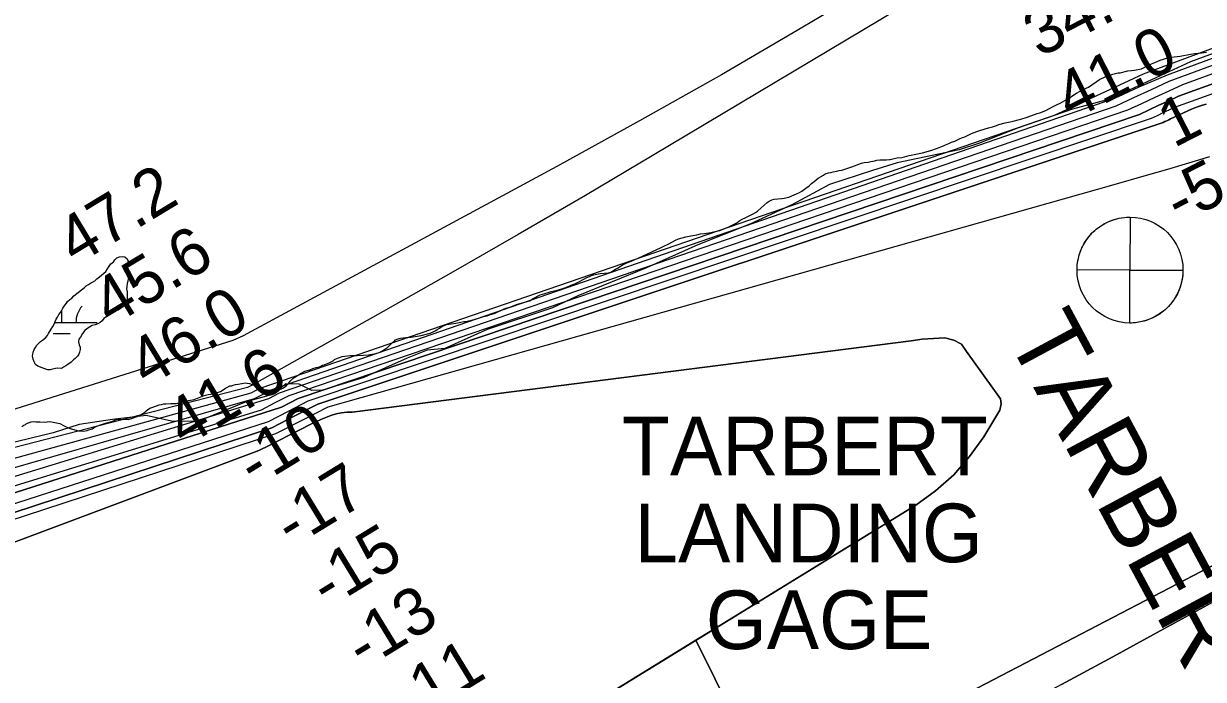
# Model space of a CAD drawing. Extents: x 3177385 to 3215275, y 903885 to 929304.
# Drawn here: x 3187679 to 3189350, y 912224 to 913152 of the extents above; entities that cross this region are included whole.
import ezdxf

# ---------------------------------------------------------------- set-up
doc = ezdxf.new("R2010")
doc.units = 0
for name, color, linetype in [('V-RIVR-EDGE', 7, 'Continuous'), ('V-RIVR-GAGE', 7, 'Continuous'), ('V-RIVR-GAGE-IDEN', 7, 'Continuous'), ('V-RIVR-RANG', 7, 'Continuous'), ('V-SITE-VEGE', 7, 'Continuous'), ('V-TOPO-DPTH', 7, 'Continuous'), ('V-TOPO-GNAM-IDEN', 7, 'Continuous'), ('V-TOPO-MAJR', 7, 'Continuous'), ('V-TOPO-MINR', 7, 'Continuous'), ('V-TOPO-WATR', 7, 'Continuous'), ('V-WETL-SWMP', 7, 'Continuous')]:
    doc.layers.add(name, color=color, linetype=linetype)

msp = doc.modelspace()

# ---------------------------------------------------------------- linework, layer by layer
at = {"layer": 'V-RIVR-EDGE'}
for points in [[(3189365.8, 913104.4), (3189298.3, 913079.2), (3189258, 913062.2), (3189228.9, 913048.8), (3189164.2, 913031), (3189086.6, 913004.4), (3189031.1, 912982.4), (3189003.8, 912973.6), (3188916, 912955.4), (3188881.3, 912944.4), (3188820.3, 912924.7), (3188767.6, 912896.2), (3188707.5, 912868.2), (3188634, 912839.2), (3188560.9, 912806.6), (3188463.8, 912766.7)], [(3188463.8, 912766.7), (3188427.8, 912749.7), (3188335.3, 912719.4), (3188275.7, 912692.3), (3188250.7, 912690.1), (3188222, 912678.6), (3188161, 912651.5), (3188102.3, 912633.2), (3188087.1, 912632.7), (3188069.5, 912642), (3188050.1, 912642.5), (3188034.9, 912628.3), (3187994.2, 912616.8), (3187946.6, 912597.5), (3187926.2, 912588.8), (3187888.3, 912589.4), (3187852.8, 912597.3), (3187804.8, 912591.9), (3187757.6, 912584.6), (3187721.1, 912572.7), (3187655, 912557.1)]]:
    msp.add_lwpolyline(points, dxfattribs=at)
at = {"layer": 'V-RIVR-GAGE'}
for points in [[(3189245.9, 912878.4), (3189245.7, 912803.4), (3189170.7, 912803.6), (3189170.7, 912805.7), (3189170.9, 912808.3), (3189171.1, 912811.2), (3189171.5, 912814.2), (3189172, 912817), (3189172.6, 912819.9), (3189173.2, 912822.5), (3189173.9, 912824.9), (3189174.6, 912827.3), (3189175.6, 912830), (3189176.5, 912832.4), (3189177.5, 912834.7), (3189178.8, 912837.2), (3189180.2, 912839.9), (3189181.5, 912842.2), (3189182.9, 912844.4), (3189185.4, 912847.9), (3189187.1, 912850.1), (3189189.3, 912852.8), (3189191.4, 912855.2), (3189193.3, 912857), (3189196, 912859.6), (3189198.4, 912861.6), (3189200.9, 912863.5), (3189204, 912865.7), (3189206.4, 912867.2), (3189208.9, 912868.8), (3189211.9, 912870.4), (3189214.6, 912871.6), (3189217.2, 912872.7), (3189220.8, 912874.1), (3189224, 912875.2), (3189227.2, 912876.1), (3189230.5, 912876.8), (3189233.9, 912877.5), (3189237.9, 912878), (3189240.9, 912878.2), (3189243.5, 912878.4)], [(3189245.5, 912728.4), (3189245.7, 912803.4), (3189320.7, 912803.2), (3189320.7, 912800.6), (3189320.5, 912797.4), (3189320.2, 912794.8), (3189319.9, 912792.2), (3189319.3, 912789.1), (3189318.7, 912786.1), (3189317.8, 912782.8), (3189317.2, 912780.6), (3189316.2, 912777.8), (3189315.1, 912774.9), (3189314, 912772.3), (3189312.8, 912769.8), (3189311.5, 912767.4), (3189310.1, 912765), (3189308.5, 912762.4), (3189307, 912760.2), (3189304.9, 912757.3), (3189302.7, 912754.7), (3189300.1, 912751.8), (3189297.8, 912749.4), (3189295.3, 912747.1), (3189293.1, 912745.3), (3189291.5, 912744), (3189288.8, 912742), (3189286.9, 912740.7), (3189284.4, 912739.1), (3189281.7, 912737.6), (3189279, 912736.2), (3189276.9, 912735.2), (3189274.6, 912734.2), (3189272, 912733.2), (3189269.3, 912732.2), (3189266, 912731.2), (3189262.9, 912730.4), (3189260.4, 912729.9), (3189257.7, 912729.4), (3189255.3, 912729), (3189252.5, 912728.7), (3189250.3, 912728.5), (3189247.7, 912728.4)]]:
    msp.add_lwpolyline(points, close=True, dxfattribs=at)
msp.add_circle((3189245.7, 912803.4), 75, dxfattribs=at)
at = {"layer": 'V-SITE-VEGE'}
for points in [[(3188741.8, 912903.6), (3188752.3, 912904.7), (3188756, 912905.2), (3188762.8, 912906.8), (3188770.1, 912909.7), (3188773.4, 912911.2), (3188777.6, 912913.3), (3188780.9, 912915.2), (3188786.9, 912919.2), (3188791.3, 912922.8), (3188794.9, 912926), (3188798.4, 912928.8), (3188801.1, 912931.1), (3188804.4, 912933.7), (3188811.5, 912937.9), (3188814.2, 912939.6), (3188818.8, 912941.2), (3188822.1, 912941.6), (3188825.6, 912942.4), (3188830.6, 912943.4), (3188833.7, 912944.2), (3188837.9, 912945), (3188851.9, 912949.5), (3188865.6, 912954.7), (3188869.3, 912955.5), (3188875.2, 912956.4), (3188878.7, 912957.2), (3188884.2, 912958), (3188887.3, 912958.8), (3188891.7, 912959.3), (3188895.8, 912959.3), (3188901.1, 912959.4), (3188905.4, 912959.9), (3188906.3, 912959.9), (3188911.8, 912961.5), (3188916, 912962.3), (3188922.8, 912962.8), (3188926.3, 912963.6), (3188932.9, 912965.5), (3188935.9, 912966), (3188939.9, 912967.1), (3188951.7, 912969.4), (3188963.8, 912972.7), (3188971.9, 912975.3), (3188981.8, 912979.3), (3188984.7, 912980.7), (3188989.3, 912982.4), (3188993.1, 912984.3), (3188997.9, 912986.1), (3189004.3, 912989), (3189008.7, 912990.9), (3189012, 912992.2), (3189019.3, 912995.7), (3189023.5, 912997.6), (3189030.3, 913000.3), (3189034.7, 913001.7), (3189045.3, 913004.6), (3189050.8, 913006.4), (3189056.7, 913008.2), (3189060.2, 913009.5), (3189069, 913011.7), (3189076, 913013.1), (3189080.2, 913014.1), (3189087.5, 913016.1), (3189091.2, 913016.9), (3189100, 913019.8), (3189114.3, 913024.9), (3189118.2, 913026.1), (3189126.4, 913029.2), (3189135.9, 913034.5), (3189141.6, 913037.4), (3189146.7, 913039.7), (3189153.5, 913043.3), (3189159.5, 913046.9), (3189164.6, 913050.7), (3189170.1, 913054.1), (3189175, 913056.8), (3189183.6, 913060.8), (3189186.9, 913062.5), (3189202.7, 913073.3), (3189211.3, 913077.7), (3189221.6, 913080.7), (3189225.3, 913081.7), (3189228.8, 913082.5), (3189231.9, 913082.9), (3189242.7, 913085.3), (3189247.7, 913086.1), (3189251.9, 913086.4), (3189261.9, 913088.4), (3189265.9, 913090), (3189269.2, 913091.9), (3189276.1, 913095.3), (3189281.1, 913097.4), (3189285.1, 913099.2), (3189288.6, 913100.7), (3189299.2, 913103.7), (3189304, 913104.7), (3189316.7, 913106.4), (3189331.4, 913109), (3189337.5, 913109.9), (3189347.2, 913111.2)], [(3189347.2, 913111.2), (3189353.9, 913112)], [(3188186.1, 912688.5), (3188191.9, 912692.2), (3188193.8, 912693.3), (3188202, 912701.1), (3188203.9, 912702.2), (3188205.9, 912704.5), (3188208.2, 912705.6), (3188210.9, 912706.3), (3188212.8, 912707), (3188220.4, 912708), (3188223.1, 912707.9), (3188227.7, 912708.6), (3188230.7, 912708.9), (3188241.8, 912710.6), (3188252.7, 912713.6), (3188254.9, 912714.1), (3188259.9, 912716.3), (3188262.6, 912717.8), (3188264.5, 912719.2), (3188268.2, 912721.3), (3188271.5, 912723.4), (3188274.6, 912725.1), (3188277.9, 912726.1), (3188291.3, 912728.4), (3188298.3, 912729.4), (3188302.2, 912730.4), (3188305.3, 912730.8), (3188315.4, 912732.7), (3188318.5, 912733.8), (3188323.3, 912735.2), (3188326.2, 912736.4), (3188330.4, 912737.7), (3188335.4, 912738.7), (3188338.9, 912740.1), (3188341.9, 912740.8), (3188346.9, 912742.6), (3188359.6, 912748.6), (3188364, 912750), (3188367.7, 912751), (3188378.5, 912755), (3188383.4, 912756.4), (3188386.7, 912757.6), (3188390.6, 912758.6), (3188396.8, 912760.5), (3188399.9, 912762.6), (3188403.4, 912764.7), (3188407.6, 912767), (3188410.5, 912768.3), (3188420.4, 912771.1), (3188426.1, 912773.2), (3188434.6, 912774.9), (3188441.4, 912776.8), (3188446.7, 912778.6), (3188456.6, 912783), (3188459.5, 912784), (3188464.1, 912786.1), (3188473.2, 912790.9), (3188476.5, 912792.8), (3188480.2, 912794.3), (3188483.1, 912795.5), (3188486, 912796.6), (3188495.6, 912798.5), (3188506.8, 912799.4), (3188510.5, 912800.4), (3188517.2, 912804.6), (3188519.8, 912806.1), (3188528.2, 912811.2), (3188535.7, 912814.5), (3188541.7, 912817), (3188544.7, 912818.5), (3188549.4, 912820.3), (3188568.8, 912829.1), (3188582, 912835.4), (3188585.8, 912837.2), (3188591.7, 912840), (3188597.7, 912843.5), (3188602.3, 912845.8), (3188606.5, 912847.5), (3188616.8, 912850.3), (3188624.1, 912851.9), (3188632.4, 912853.3), (3188637.7, 912854.5), (3188643.1, 912855.2), (3188652.1, 912856.8), (3188656.1, 912857.6), (3188664.8, 912859.6), (3188677.8, 912864.5), (3188688.2, 912870), (3188689.3, 912870.8), (3188693.3, 912873.4), (3188697.7, 912875.9), (3188700.6, 912877.2), (3188703.5, 912878.8), (3188712.3, 912883), (3188715.6, 912884.9), (3188718.1, 912886.8), (3188723.4, 912891.3), (3188732.1, 912899), (3188735, 912900.9), (3188738.5, 912902.8), (3188741.8, 912903.6)], [(3187702.2, 912588.3), (3187709.5, 912588.1), (3187715.2, 912588.8), (3187718.6, 912588.7), (3187730.4, 912586.2), (3187735.6, 912583.4), (3187737.5, 912582.2), (3187742.1, 912580.2), (3187746.2, 912578.6), (3187747, 912578.6), (3187754.9, 912576.1), (3187757.2, 912575.7), (3187764.1, 912575.5), (3187769, 912576.2), (3187769.8, 912576.6), (3187776, 912578.7), (3187779, 912580.6), (3187782.9, 912582.4), (3187789.4, 912584.9), (3187795.2, 912586.7), (3187804, 912589.2), (3187811.7, 912592.1), (3187827.3, 912591.7), (3187830.4, 912592.8), (3187841.5, 912596.4), (3187848.8, 912600.8), (3187852.3, 912603.4), (3187854.3, 912605.6), (3187857.7, 912607.9), (3187862, 912609.3), (3187870.8, 912612.5), (3187873.9, 912613.2), (3187874.3, 912613.2), (3187877.7, 912613.9), (3187880.4, 912614.2), (3187887.6, 912614.5), (3187890.7, 912614.4), (3187895.2, 912614.7), (3187897.5, 912615), (3187900.2, 912616.1), (3187907.1, 912617.1), (3187909.8, 912617.8), (3187913.2, 912618.5), (3187920.5, 912620.2), (3187922.8, 912621.3), (3187934.7, 912626), (3187940.5, 912627.4), (3187943.9, 912627.7), (3187950.4, 912629.1), (3187957.7, 912631.6), (3187960, 912632.7), (3187963.5, 912635.3), (3187971.2, 912639.4), (3187973.9, 912639.7), (3187975.8, 912640.4), (3187979.3, 912641.5), (3187983.1, 912641.8), (3187993.4, 912643.5), (3187995.7, 912643.4), (3187999.1, 912643), (3188005.2, 912640.5), (3188009.3, 912638.2), (3188013.5, 912636.2), (3188018.4, 912634.5), (3188029.4, 912633.5), (3188033.2, 912633.5), (3188038.6, 912633.7), (3188042, 912634.4), (3188045.1, 912635.5), (3188047, 912636.6), (3188050.9, 912639.6), (3188054.4, 912643.3), (3188056.4, 912645.9), (3188060.3, 912649.7), (3188063, 912651.9), (3188071.9, 912657.4), (3188077.3, 912660.3), (3188080.7, 912661.4), (3188084.2, 912662.1), (3188088.8, 912663.9), (3188093.4, 912665.3), (3188098, 912666.4), (3188099.9, 912667.5), (3188102.2, 912668.6), (3188104.5, 912669.3), (3188112.6, 912672.6), (3188115.3, 912674), (3188117.2, 912674.7), (3188119.5, 912676.6), (3188123.4, 912678.8), (3188127.6, 912679.9), (3188130.3, 912680.9), (3188137.9, 912681.9), (3188142.1, 912682.2), (3188144.4, 912682.2), (3188151.3, 912682.4), (3188160.4, 912683), (3188167.3, 912683.6), (3188178, 912685.3), (3188182.6, 912686.7), (3188186.1, 912688.5)], [(3187676.5, 912582), (3187679.6, 912583.8), (3187681.9, 912584.5), (3187682.7, 912585.7), (3187685.4, 912587.1), (3187686.2, 912587.1), (3187690, 912588.6), (3187693.1, 912588.9), (3187696.5, 912588.4), (3187700.7, 912588.7), (3187702.2, 912588.3)]]:
    msp.add_lwpolyline(points, dxfattribs=at)
at = {"layer": 'V-TOPO-DPTH'}
for points in [[(3191243, 913786), (3190248, 913425.2), (3190230.8, 913417.5), (3190213.5, 913409.8), (3190196.3, 913402.2), (3190179, 913394.7), (3189300.5, 913070.3), (3189275.5, 913058.8), (3189250.6, 913047.1), (3189225.6, 913035.5), (3188041, 912629), (3188025.8, 912621.1), (3187012.3, 912311)], [(3191284.3, 913770.9), (3190288.4, 913411.6), (3190258, 913398.2), (3190227.5, 913384.9), (3190197.1, 913371.7), (3190166.6, 913358.5), (3189314.3, 913049.5), (3189300.5, 913043.2), (3189286.7, 913036.8), (3189273, 913030.3), (3189259.2, 913023.9), (3188067.9, 912621.5), (3188044.1, 912609.2), (3187038.8, 912286.9)], [(3187038.8, 912286.9), (3188044.1, 912609.2), (3188067.9, 912621.5), (3189259.2, 913023.9), (3189273, 913030.3), (3189286.7, 913036.8), (3189300.5, 913043.2), (3189314.3, 913049.5), (3190166.6, 913358.5), (3190197.1, 913371.7), (3190227.5, 913384.9), (3190258, 913398.2), (3190288.4, 913411.6), (3191284.3, 913770.9)], [(3189353.7, 913038.2), (3189348.3, 913036.8), (3189342.9, 913035.2), (3189337.7, 913033.2), (3189332.6, 913031), (3189303.1, 913017.4), (3189300.5, 913016.1), (3189297.8, 913014.9), (3189295.2, 913013.7), (3189292.5, 913012.4), (3188095.6, 912613.6), (3188063.1, 912596.8), (3188030.6, 912580.2), (3187027.8, 912250.4)], [(3187027.8, 912250.4), (3188030.6, 912580.2), (3188063.1, 912596.8), (3188095.6, 912613.6), (3189292.5, 913012.4), (3189295.2, 913013.7), (3189297.8, 913014.9), (3189300.5, 913016.1), (3189303.1, 913017.4), (3189332.6, 913031), (3189337.7, 913033.2), (3189342.9, 913035.2), (3189348.3, 913036.8), (3189353.7, 913038.2)], [(3186127.7, 911841.3), (3188012.1, 912547.8), (3188026.7, 912555.2), (3188041.3, 912562.5), (3188055.9, 912569.9), (3188070.4, 912577.4), (3188085.7, 912585.2), (3188092.7, 912588.7), (3188099.8, 912591.9), (3188106.9, 912594.8), (3188114.2, 912597.5), (3188121.6, 912599.7), (3188129.1, 912601.3), (3188136.7, 912602.1), (3188144.4, 912602.4), (3188935.9, 912703.1), (3188951.6, 912705.4), (3188967.5, 912706.7), (3188983.4, 912707.3), (3188996.5, 912704.1), (3189007.2, 912698.3), (3189014.2, 912688.3), (3189062.3, 912621), (3189063.3, 912613.8), (3189061.6, 912605.2), (3189038.7, 912567.4), (3189018.6, 912539.2), (3188996.3, 912513.3), (3188970.5, 912490.8), (3188942.4, 912470.6), (3188651.4, 912291.8)], [(3186127.7, 911841.3), (3188012.1, 912547.8), (3188026.7, 912555.2), (3188041.3, 912562.5), (3188055.9, 912569.9), (3188070.4, 912577.4), (3188085.7, 912585.2), (3188092.7, 912588.7), (3188099.8, 912591.9), (3188106.9, 912594.8), (3188114.2, 912597.5), (3188121.6, 912599.7), (3188129.1, 912601.3), (3188136.7, 912602.1), (3188144.4, 912602.4), (3188935.9, 912703.1), (3188951.6, 912705.4), (3188967.5, 912706.7), (3188983.4, 912707.3), (3188996.5, 912704.1), (3189007.2, 912698.3), (3189014.2, 912688.3), (3189062.3, 912621), (3189063.3, 912613.8), (3189061.6, 912605.2), (3189038.7, 912567.4), (3189018.6, 912539.2), (3188996.3, 912513.3), (3188970.5, 912490.8), (3188942.4, 912470.6), (3188364.1, 912115.2)], [(3189564.8, 912490), (3189572.5, 912493.8), (3189580.2, 912497.4), (3189689.2, 912548.4), (3189695.8, 912550.8), (3189702.6, 912552.6), (3189709.6, 912553.3), (3189716.8, 912553.2), (3189719.6, 912551.5), (3189721.2, 912549.4), (3189720.7, 912546.9), (3189719, 912544.1), (3189600.1, 912467.4), (3189591.1, 912461.7), (3189582, 912456.2), (3189572.8, 912450.7), (3189563.5, 912445.4), (3189438.2, 912375.2), (3189366.1, 912335.1), (3189293.8, 912295.3), (3189221.3, 912255.9), (3189148.7, 912216.7), (3188785.3, 912022.1)], [(3188651.4, 912291.8), (3188630.9, 912279.2), (3188740.2, 912059.2), (3188762.3, 912070.9), (3188789, 912085.2), (3188875.6, 912131), (3188962.3, 912176.5), (3189549.5, 912482.3), (3189557.1, 912486.2), (3189564.8, 912490)], [(3189549.5, 912482.3), (3188962.3, 912176.5)], [(3189148.7, 912216.7), (3189221.3, 912255.9), (3189293.8, 912295.3), (3189366.1, 912335.1)], [(3188740.2, 912059.2), (3188630.9, 912279.2), (3188364.1, 912115.2)]]:
    msp.add_lwpolyline(points, dxfattribs=at)
at = {"layer": 'V-TOPO-MAJR'}
msp.add_lwpolyline([(3189488, 913522), (3189200.4, 913343.6), (3189173.8, 913327.2), (3189147.3, 913310.9), (3189120.6, 913294.8), (3189093.9, 913278.7), (3188569.2, 912965.3), (3188474.5, 912909.2), (3188379.4, 912853.6), (3188284, 912798.9), (3188188.2, 912744.6), (3188002, 912640.1), (3187999.1, 912638.5), (3187996.1, 912636.9), (3186972.5, 912373.2)], dxfattribs=at)
at = {"layer": 'V-TOPO-MINR'}
for points in [[(3189945.5, 913859.6), (3189286.7, 913454.3), (3189259.8, 913437.7), (3189232.8, 913421.1), (3189205.9, 913404.5), (3189178.9, 913387.9), (3189136.2, 913361.5), (3189130.6, 913358.1), (3189125, 913354.7), (3189119.5, 913351.2), (3189113.9, 913347.9), (3188897, 913215.8), (3188782.5, 913147.3), (3188667.3, 913080), (3188551.1, 913014.5), (3188434.1, 912950.2), (3187990, 912710.4), (3187975.2, 912703.9), (3186948.4, 912380.2)], [(3191157.6, 913790.7), (3190210.7, 913437.5), (3190205.6, 913435.2), (3190200.5, 913433), (3190195.5, 913430.7), (3190190.4, 913428.4), (3190138.6, 913405.6), (3190132, 913403), (3190125.2, 913400.7), (3189264.3, 913080.9), (3189230.7, 913065.3), (3189197.2, 913049.6), (3189143.5, 913024.6), (3189136.7, 913021.8), (3189129.8, 913019.5), (3188014.9, 912636.3), (3188007.9, 912632.7), (3188000.9, 912629.1), (3186945.4, 912337.9)], [(3191243, 913786), (3190248, 913425.2), (3190230.8, 913417.5), (3190213.5, 913409.8), (3190196.3, 913402.2), (3190179, 913394.7), (3189300.5, 913070.3), (3189275.5, 913058.8), (3189250.6, 913047.1), (3189225.6, 913035.5), (3188041, 912629), (3188025.8, 912621.1), (3187012.3, 912311)], [(3191264.6, 913778), (3190220.4, 913397.6), (3190196.7, 913387.2), (3189319.9, 913065.7), (3189300.5, 913056.7), (3189281.1, 913047.7), (3189261.8, 913038.7), (3189242.4, 913029.7), (3188054.4, 912625.3), (3188034.9, 912615.2), (3188015.4, 912605.1), (3187045, 912306.9)], [(3191301.8, 913764.6), (3190387.5, 913432.6), (3190374.8, 913429.4), (3190362.3, 913425.7), (3190350, 913421.2), (3190337.9, 913416.3), (3190298.5, 913399.1), (3190266.8, 913385.3), (3190235, 913371.5), (3190203.3, 913357.8), (3190171.5, 913344.2), (3189308.7, 913033.4), (3189300.5, 913029.6), (3189292.3, 913025.8), (3189284.1, 913022), (3189275.9, 913018.2), (3188081.6, 912617.6), (3188053.5, 912603.1), (3188025.4, 912588.7), (3187033.1, 912268.1)], [(3191089, 913743.2), (3190229, 913431.5), (3190218, 913426.5), (3190206.9, 913421.6), (3190195.9, 913416.7), (3189331.2, 913098.2), (3189300.5, 913084), (3189269.9, 913069.8), (3189239.3, 913055.6), (3189208.7, 913041.3), (3188027.9, 912632.7), (3188016.8, 912626.9), (3188005.7, 912621.2), (3187007.4, 912334.1)], [(3189353.7, 913038.2), (3189348.3, 913036.8), (3189342.9, 913035.2), (3189337.7, 913033.2), (3189332.6, 913031), (3189303.1, 913017.4), (3189300.5, 913016.1), (3189297.8, 913014.9), (3189295.2, 913013.7), (3189292.5, 913012.4), (3188095.6, 912613.6), (3188063.1, 912596.8), (3188030.6, 912580.2), (3187027.8, 912250.4)], [(3189358.5, 912963.7), (3189328.6, 912954.6), (3189298.7, 912945.7), (3189268.7, 912937.1), (3189223, 912924.1), (3188110, 912609.5), (3188072.9, 912590.5), (3188035.8, 912571.5), (3187082.7, 912259.4)], [(3188364.1, 912115.2), (3188942.4, 912470.6), (3188970.5, 912490.8), (3188996.3, 912513.3), (3189018.6, 912539.2), (3189038.7, 912567.4), (3189061.6, 912605.2), (3189063.3, 912613.8), (3189062.3, 912621), (3189014.2, 912688.3), (3189007.2, 912698.3), (3188996.5, 912704.1), (3188983.4, 912707.3), (3188967.5, 912706.7), (3188951.6, 912705.4), (3188935.9, 912703.1), (3188144.4, 912602.4), (3188136.7, 912602.1), (3188129.1, 912601.3), (3188121.6, 912599.7), (3188114.2, 912597.5), (3188106.9, 912594.8), (3188099.8, 912591.9), (3188092.7, 912588.7), (3188085.7, 912585.2), (3188070.4, 912577.4), (3188055.9, 912569.9), (3188041.3, 912562.5), (3188026.7, 912555.2), (3188012.1, 912547.8), (3186127.7, 911841.3)], [(3189549.5, 912482.3), (3188962.3, 912176.5)], [(3189148.7, 912216.7), (3189221.3, 912255.9), (3189293.8, 912295.3), (3189366.1, 912335.1)]]:
    msp.add_lwpolyline(points, dxfattribs=at)
at = {"layer": 'V-TOPO-WATR'}
msp.add_lwpolyline([(3191284.3, 913770.9), (3190288.4, 913411.6), (3190258, 913398.2), (3190227.5, 913384.9), (3190197.1, 913371.7), (3190166.6, 913358.5), (3189314.3, 913049.5), (3189300.5, 913043.2), (3189286.7, 913036.8), (3189273, 913030.3), (3189259.2, 913023.9), (3188067.9, 912621.5), (3188044.1, 912609.2), (3187038.8, 912286.9)], dxfattribs=at)
at = {"layer": 'V-WETL-SWMP'}
for p, q in [((3187733.1, 912729.1), (3187733.2, 912746.6)), ((3187723.2, 912729.1), (3187783.1, 912729)), ((3187721.1, 912713.7), (3187745.1, 912713.6))]:
    msp.add_line(p, q, dxfattribs=at)
for points in [[(3187750, 912766.8), (3187765.1, 912778.6), (3187767.8, 912781.3), (3187770.9, 912783.1), (3187773.6, 912784.9), (3187776.7, 912786.4), (3187779.8, 912788.2), (3187782.9, 912791.2), (3187786.4, 912793.8), (3187789.5, 912796.4), (3187792.6, 912799), (3187795.3, 912801.6), (3187797.7, 912805), (3187800, 912809.1), (3187802.4, 912812.1), (3187806.3, 912815.1), (3187808.2, 912817.7), (3187811.3, 912820.7), (3187814.8, 912822.2), (3187819, 912822.8), (3187822.4, 912822), (3187825.8, 912819.3), (3187826.9, 912816.2), (3187825.6, 912812.4), (3187824.8, 912809.4), (3187825.5, 912805.9), (3187826.2, 912802.9), (3187828, 912797.9), (3187827.9, 912794.1), (3187827.1, 912790.7), (3187826.6, 912787.6), (3187825.8, 912784.2), (3187825.3, 912780), (3187824.9, 912777), (3187825.5, 912772.8), (3187825.8, 912768.6), (3187825.8, 912765.5), (3187825.7, 912761.3), (3187824.9, 912758.3), (3187822.9, 912755.7), (3187819, 912752), (3187815.9, 912748.6), (3187813.2, 912746.4), (3187808.2, 912746.1), (3187803.2, 912745.4), (3187799.4, 912741.7), (3187797.8, 912738.7), (3187795.4, 912736.5), (3187792.7, 912734.6), (3187790.4, 912731.6), (3187787.3, 912729), (3187784.2, 912727.2), (3187780.3, 912725.7), (3187776.1, 912724.7), (3187772.3, 912722.5), (3187768.4, 912720.3), (3187765.7, 912717.6), (3187762.5, 912713.5), (3187759.8, 912708.6), (3187757.4, 912705.6), (3187757, 912701.8), (3187757.6, 912697.6), (3187759.1, 912694.2), (3187759.4, 912690.7), (3187758.2, 912687.3), (3187757.3, 912684.3), (3187755.4, 912681.7), (3187751.9, 912678.3), (3187749.6, 912676.1), (3187746.4, 912673.1), (3187741.8, 912669.8), (3187738.7, 912667.9), (3187735.6, 912666.1), (3187732.9, 912664.2), (3187727.6, 912664.3), (3187724.1, 912664), (3187719.9, 912663), (3187716.5, 912662.3), (3187713.4, 912662), (3187708.9, 912663.6), (3187705.5, 912664.8), (3187699.4, 912667.2), (3187696.1, 912669.6), (3187693.8, 912673.4), (3187692.8, 912677.3), (3187691.7, 912681.5), (3187692.6, 912687.2), (3187694.2, 912691), (3187695.8, 912693.6), (3187697.8, 912697), (3187700.1, 912699.6), (3187702.8, 912702.2), (3187705.6, 912704.1), (3187710.2, 912707.4), (3187712.9, 912710.8), (3187714.5, 912713.4), (3187718.1, 912719.8), (3187720.5, 912723.6), (3187722.4, 912726.6), (3187723.6, 912730.4), (3187725.3, 912734.1)], [(3187725.3, 912734.1), (3187727.2, 912736.8), (3187728.8, 912740.5), (3187731.2, 912743.5), (3187733.1, 912746.5), (3187734.7, 912749.6), (3187736.7, 912752.2), (3187739.8, 912756.3), (3187741.4, 912758.9), (3187744.5, 912761.5), (3187747.2, 912763.8), (3187750, 912766.8)]]:
    msp.add_lwpolyline(points, dxfattribs=at)
msp.add_arc((3187788.4, 912729.4), 35.2, 139.0948, 180.6385, dxfattribs=at)

# ---------------------------------------------------------------- texts
at = {"layer": 'V-RIVR-GAGE-IDEN'}
for s, p in [('TARBERT', (3188526.5, 912512.7)), ('LANDING', (3188544.1, 912389.7)), ('GAGE', (3188645.1, 912266.7))]:
    msp.add_text(s, height=83, dxfattribs=at).set_placement(p)
at = {"layer": 'V-RIVR-RANG'}
for s, rotation, p in [('34.6', 26.8183, (3189117.3, 913103.7)), ('41.0', 26.8183, (3189161.7, 913014.1)), ('1', 27.0992, (3189307.8, 912975.8)), ('-5', 27.0992, (3189315.7, 912867.6)), ('47.2', 31.1283, (3187752.7, 912808.9)), ('45.6', 31.1283, (3187803, 912722.5)), ('46.0', 31.1283, (3187854, 912636.4)), ('41.6', 31.1283, (3187906.8, 912551.5)), ('-10', 31.4308, (3188006.3, 912494.3)), ('-17', 31.4308, (3188058.9, 912409.3)), ('-15', 31.4308, (3188109.4, 912323)), ('-13', 31.4308, (3188160, 912236.7)), ('-11', 31.4308, (3188226.5, 912160.1))]:
    msp.add_text(s, height=67, rotation=rotation, dxfattribs=at).set_placement(p)
at = {"layer": 'V-TOPO-GNAM-IDEN'}
msp.add_text('TARBERT LANDING DISCHARGE RANGE', height=100, rotation=298.2461, dxfattribs=at).set_placement((3189069.7, 912709.7))

doc.saveas('drawing.dxf')
